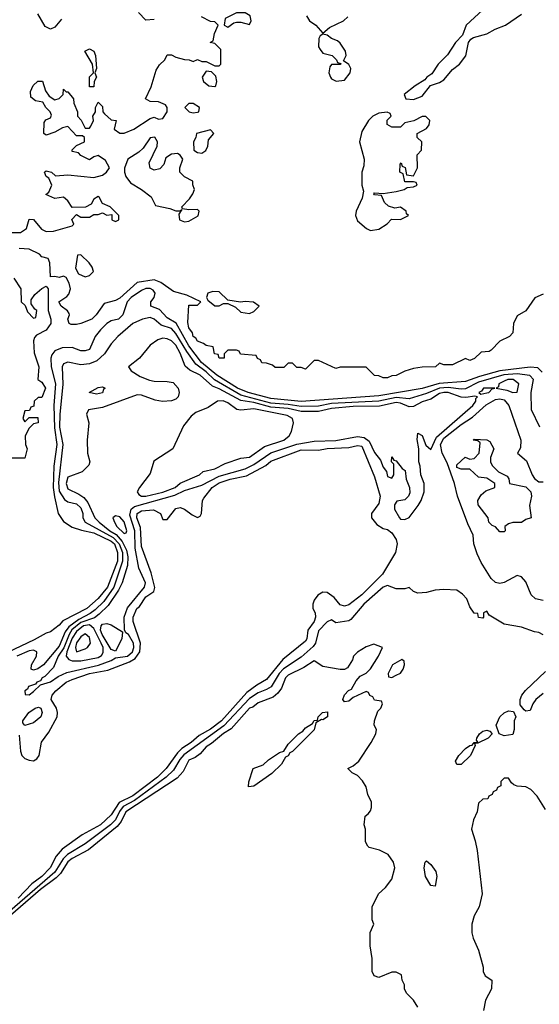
# Model space of a CAD drawing. Header units: inches. Extents: x 2348341 to 2479810, y 460419 to 613669.
# Tile 439 of 656: x 2406787 to 2409192, y 541479 to 546036. Entities that reach past the tile are written whole.
import ezdxf

# ---------------------------------------------------------------- set-up
doc = ezdxf.new("R2010")
doc.units = ezdxf.units.IN
doc.header["$MEASUREMENT"] = 0
doc.layers.add('C4504', color=7, linetype='Continuous')

msp = doc.modelspace()

# ---------------------------------------------------------------- linework, layer by layer
at = {"layer": 'C4504', "color": 2}
for points, elevation in [([(2406980.9, 546039.1), (2406950, 546001.2), (2406930, 545991.6), (2406904.7, 546004.7), (2406870, 546063.6)], 26), ([(2407410, 546037), (2407370, 546033.2), (2407337.2, 546070)], 26), ([(2408950, 546099), (2408853.4, 546010), (2408835.9, 545964.1), (2408804, 545930), (2408767.1, 545872.9), (2408724.7, 545830), (2408694.8, 545785.2), (2408672, 545770), (2408662.8, 545757.2), (2408618, 545730), (2408566, 545690), (2408574, 545670), (2408610, 545666), (2408650, 545682), (2408688.7, 545731.3), (2408730, 545744.7), (2408750, 545758), (2408790, 545804.7), (2408822, 545830), (2408851.9, 545868.1), (2408864, 545930), (2408874.8, 545945.2), (2408886.8, 545953.2), (2408948.7, 545970), (2408987.2, 545992.8), (2409035.3, 546010), (2409110, 546061)], 26), ([(2406751.3, 545051.3), (2406790, 545051), (2406819, 545070), (2406830, 545112), (2406850, 545111.3), (2406887.1, 545067.1), (2406899.8, 545059.8), (2406910, 545056), (2406943.1, 545056.9), (2407030, 545082), (2407038, 545090), (2407028.4, 545111.6), (2407050, 545134), (2407070, 545122), (2407110, 545122), (2407130, 545134), (2407150, 545134), (2407170, 545142), (2407190, 545132), (2407214, 545134), (2407214, 545110), (2407230, 545102), (2407246, 545110), (2407246, 545130), (2407206, 545170), (2407170, 545186), (2407155.3, 545215.3), (2407150, 545218), (2407130, 545206), (2407118, 545182), (2407092, 545168), (2407030, 545166), (2407010, 545198), (2406990, 545215.3), (2406950, 545208.7), (2406907.3, 545227.3), (2406922, 545238), (2406935.3, 545270), (2406922, 545302), (2406908.7, 545310), (2406902, 545330), (2406910, 545336), (2406934, 545330), (2406952.7, 545312.7), (2407010, 545318), (2407130, 545306), (2407170, 545316), (2407188.7, 545330), (2407202, 545350), (2407184.7, 545384.7), (2407150, 545408), (2407130, 545402), (2407110, 545388), (2407070, 545408), (2407059, 545419), (2407030, 545426), (2407030, 545434), (2407050, 545454), (2407086, 545470), (2407086, 545490), (2407078, 545498), (2407050, 545498), (2407010, 545542), (2406984.5, 545535.5), (2406950, 545515.3), (2406910, 545502), (2406898, 545510), (2406900.4, 545559.6), (2406907.3, 545572.7), (2406930, 545582), (2406934.6, 545594.6), (2406928, 545610), (2406908, 545630), (2406894.6, 545654.6), (2406860.4, 545660.4), (2406838, 545678), (2406836.4, 545703.6), (2406849.1, 545730.9), (2406870, 545751.3), (2406891.6, 545751.6), (2406906, 545706), (2406922.8, 545682.8), (2406950, 545664.7), (2406970, 545671.3), (2406988.7, 545690), (2406990, 545714), (2407002, 545702), (2407010, 545702), (2407036, 545670), (2407038, 545650), (2407054, 545610), (2407054, 545590), (2407071.6, 545571.6), (2407090, 545534), (2407110, 545534), (2407116.4, 545543.6), (2407128, 545570), (2407126, 545590), (2407138, 545610), (2407138, 545630), (2407150, 545654), (2407170, 545634), (2407172, 545610), (2407179.6, 545599.6), (2407210, 545572), (2407234, 545570), (2407224.7, 545530), (2407250, 545511), (2407270, 545510.8), (2407315.3, 545530), (2407390, 545578), (2407410, 545584.7), (2407430, 545576), (2407450, 545578), (2407469, 545610), (2407468.7, 545630), (2407462, 545642), (2407430, 545655.3), (2407390, 545658), (2407368.7, 545670), (2407395.5, 545724.5), (2407418, 545802), (2407433.6, 545826.4), (2407458, 545850), (2407470, 545874), (2407490, 545874), (2407510, 545862), (2407550, 545851.3), (2407570.9, 545850.9), (2407590, 545842), (2407610, 545851.3), (2407630, 545842), (2407650, 545842), (2407690, 545822), (2407710, 545822), (2407718, 545830), (2407718, 545898), (2407690, 545926), (2407668, 545930), (2407682, 545938), (2407688.4, 545971.6), (2407706, 546010), (2407690, 546026), (2407670, 546028), (2407628, 546050)], 26), ([(2408113.8, 546053.8), (2408127.7, 546030), (2408158, 546010), (2408190, 545974), (2408220.9, 545999.1), (2408286, 546030), (2408306, 546050)], 26), ([(2409210, 544766), (2409171.6, 544748.4), (2409130, 544688), (2409090, 544666), (2409072, 544630), (2409070, 544586), (2409054, 544570), (2409010, 544548), (2408970, 544506), (2408959.6, 544500.4), (2408923.6, 544496.4), (2408892.7, 544467.3), (2408870, 544458), (2408850, 544468), (2408790, 544438), (2408750, 544438), (2408730, 544446), (2408711.1, 544428.9), (2408650, 544428), (2408610, 544422), (2408570, 544408.7), (2408530, 544388.7), (2408510, 544388), (2408490, 544378), (2408470, 544378), (2408450, 544388), (2408430, 544388.7), (2408390, 544428), (2408270, 544428), (2408250, 544422), (2408170, 544458), (2408150, 544458), (2408110, 544418), (2408090, 544426), (2408070, 544426), (2408050, 544446), (2408030, 544446), (2408010, 544426), (2407970, 544426), (2407956.4, 544436.4), (2407930, 544446), (2407907.3, 544447.3), (2407902, 544462), (2407887.3, 544467.3), (2407882, 544482), (2407808.4, 544488.4), (2407802, 544502), (2407790, 544506), (2407750, 544506), (2407734, 544490), (2407734, 544470), (2407710, 544468.7), (2407706, 544486), (2407688, 544490), (2407682, 544522), (2407650, 544528), (2407638, 544538), (2407610, 544548.7), (2407602, 544562), (2407590, 544569.2), (2407587.2, 544587.2), (2407569.6, 544610), (2407565.6, 544634.4), (2407570, 544714), (2407610, 544714), (2407626, 544730), (2407560.2, 544760.2), (2407498, 544778), (2407439.8, 544819.8), (2407410, 544832.3), (2407330, 544819.3), (2407250, 544747.8), (2407230, 544737), (2407177.5, 544722.5), (2407140.4, 544670), (2407120.7, 544650), (2407069.4, 544629.4), (2407050, 544624.5), (2407025.1, 544625.1), (2407015.3, 544630), (2407009.1, 544649.1), (2407018, 544670), (2407016.4, 544676.4), (2407008.7, 544688.7), (2406978, 544710), (2406968, 544730), (2407004.7, 544755.3), (2407014, 544766), (2407022, 544790), (2407016.4, 544816.4), (2407002, 544842), (2406990, 544848.7), (2406970, 544842), (2406950, 544848), (2406930, 544846), (2406926, 544910), (2406918, 544930), (2406890, 544938), (2406878, 544950), (2406830, 544974), (2406783.6, 544976.4)], 26), ([(2406759.8, 544839.8), (2406792, 544790), (2406794, 544730), (2406812.7, 544712.7), (2406823.6, 544683.6), (2406850, 544654), (2406862, 544658), (2406866, 544690), (2406856.4, 544696.4), (2406840.4, 544720.4), (2406840.4, 544739.6), (2406856.4, 544763.6), (2406890, 544791.3), (2406910, 544802), (2406918, 544790), (2406918, 544690), (2406931.3, 544650), (2406931, 544630), (2406910, 544599), (2406864.7, 544575.3), (2406855.3, 544564.7), (2406850.7, 544549.3), (2406853.7, 544493.7), (2406875.5, 544430), (2406871.3, 544371.3), (2406890, 544358), (2406906, 544330), (2406890, 544288), (2406872.7, 544287.3), (2406854, 544270), (2406852.7, 544247.3), (2406838, 544242), (2406832.7, 544227.3), (2406810, 544226), (2406802, 544190), (2406810, 544174), (2406830, 544194), (2406870, 544194), (2406872, 544170), (2406850, 544166), (2406830, 544146), (2406812, 544110), (2406814, 544070), (2406822, 544050), (2406810, 544006), (2406710, 544006)], 26), ([(2409204.8, 544404.8), (2409185.2, 544425.2), (2409150, 544428), (2409008.9, 544411.1), (2408914.9, 544385.1), (2408850, 544361.1), (2408728.2, 544351.8), (2408650, 544329.1), (2408450, 544295.7), (2408090, 544268.7), (2407950, 544282.4), (2407844.5, 544310), (2407794.7, 544330), (2407699.3, 544390), (2407629.1, 544449.1), (2407570, 544526.6), (2407511.1, 544631.1), (2407470, 544656.3), (2407434.2, 544694.2), (2407394, 544710), (2407394.5, 544730), (2407409.7, 544750), (2407414.5, 544770), (2407404.1, 544784.1), (2407390, 544792.3), (2407370, 544791.4), (2407350, 544782.3), (2407302.8, 544750), (2407284.9, 544730), (2407264, 544670), (2407244.7, 544650), (2407210, 544642), (2407190, 544629.6), (2407160.2, 544599.8), (2407136.4, 544570), (2407110, 544509.5), (2407090, 544502.7), (2407070, 544502.7), (2407030, 544519.3), (2406983.4, 544516.6), (2406950, 544503.7), (2406934.9, 544485.1), (2406930.3, 544469.7), (2406932.3, 544430), (2406951.8, 544350), (2406944.1, 544250), (2406947.6, 544147.6), (2406958, 544070), (2406945.4, 543970), (2406942.3, 543870), (2406947.2, 543827.2), (2406965.2, 543750), (2406990, 543713.1), (2407030, 543687.6), (2407072.7, 543672.7), (2407130, 543661.4), (2407210, 543623), (2407225.8, 543610), (2407240.1, 543570), (2407240.1, 543530), (2407194, 543410), (2407150, 543356.4), (2407097.4, 543310), (2406986.9, 543253.1), (2406970, 543233.2), (2406930, 543202), (2406910, 543197.2), (2406854.4, 543165.6), (2406730, 543107.2)], 30), ([(2409194.2, 544150), (2409156.5, 544230), (2409154.2, 544310), (2409164.7, 544370), (2409148.5, 544388.5), (2409090, 544396.7), (2409027.5, 544392.5), (2408910, 544358.7), (2408850, 544328.1), (2408830, 544325.2), (2408770, 544332.9), (2408730, 544330.4), (2408670, 544305.4), (2408590, 544281.2), (2408530, 544287.7), (2408450, 544270.5), (2408230, 544259.1), (2408170, 544246.6), (2408090, 544245.7), (2408030, 544255.3), (2407950, 544260.8), (2407810, 544298.5), (2407688.6, 544368.6), (2407650, 544406), (2407602, 544442), (2407560.3, 544500.3), (2407510, 544583.5), (2407490, 544607.1), (2407441.5, 544621.5), (2407410, 544649.6), (2407390, 544657.7), (2407354.8, 544650), (2407310, 544629.6), (2407241, 544570), (2407210, 544535.3), (2407179.3, 544490), (2407143.2, 544456.8), (2407110, 544442.4), (2407070, 544438), (2407008.9, 544451.1), (2406990, 544442.7), (2406983.1, 544430), (2406987.1, 544347.1), (2406972.9, 544210), (2406971.8, 544150), (2406986, 544070), (2406965.9, 543894.1), (2406970, 543853.4), (2406994.8, 543814.8), (2407010, 543804.9), (2407050, 543794.4), (2407070, 543776.5), (2407079.1, 543750), (2407079.5, 543730), (2407090.3, 543710), (2407219.5, 543639.5), (2407247.6, 543610), (2407262, 543570), (2407263.4, 543530), (2407222, 543410), (2407176.5, 543343.5), (2407135.4, 543304.6), (2407113, 543287), (2407060, 543260), (2407014.4, 543225.6), (2406997.4, 543202.6), (2406970, 543135.6), (2406896.9, 543050), (2406870, 543031.3), (2406850, 543024.7), (2406839.3, 543030), (2406841.3, 543050), (2406864.7, 543090), (2406866.6, 543110), (2406850, 543118.3), (2406830, 543114), (2406773, 543090)], 34), ([(2409210, 543347.8), (2409175.1, 543355.1), (2409153.8, 543373.8), (2409130, 543434), (2409110, 543457.2), (2409090, 543463.7), (2409030, 543431.5), (2409010, 543426.3), (2408990, 543431.5), (2408969.8, 543449.8), (2408923.1, 543523.1), (2408904, 543564), (2408889.8, 543609.8), (2408886.3, 543650), (2408862, 543702), (2408813.5, 543830), (2408800.3, 543890), (2408764.9, 543984.9), (2408742.3, 544030), (2408734.5, 544070), (2408750, 544098.9), (2408830, 544162.3), (2408883.1, 544196.9), (2408946, 544254), (2408990, 544277.4), (2409010, 544281.5), (2409030, 544276.5), (2409050.8, 544250.8), (2409107.4, 544090), (2409104.9, 544055.1), (2409091, 544030), (2409133.6, 543993.6), (2409158.5, 543930), (2409170, 543912.2), (2409190, 543897.4), (2409210, 543897.1)], 34), ([(2406784.1, 542724.1), (2406790.2, 542650.2), (2406796.4, 542630), (2406810, 542616.4), (2406830, 542608.2), (2406850, 542606), (2406865.4, 542614.6), (2406876.3, 542630), (2406888.3, 542691.7), (2406922.2, 542737.8), (2406960.9, 542810), (2406962, 542830), (2406957, 542850), (2406932.7, 542890), (2406937, 542910), (2406954, 542930), (2407001.6, 542970), (2407030, 542982.7), (2407110, 543010.1), (2407194.1, 543025.9), (2407295.7, 543064.3), (2407320.6, 543079.4), (2407343.1, 543110), (2407346.2, 543150), (2407312.3, 543250), (2407312.3, 543270), (2407329.7, 543310), (2407340.8, 543319.2), (2407370, 543364.9), (2407407.3, 543390), (2407412.1, 543407.9), (2407396.1, 543476.1), (2407350, 543597.2), (2407345.6, 543685.6), (2407329, 543730), (2407329.9, 543750.1), (2407350, 543762.4), (2407406.6, 543766.6), (2407438, 543750), (2407450, 543722), (2407470, 543722), (2407510, 543774), (2407530, 543778), (2407550, 543771), (2407584.5, 543744.5), (2407610, 543731.3), (2407622, 543738), (2407629.1, 543750.9), (2407633.2, 543810), (2407638.6, 543821.4), (2407678, 543870), (2407710, 543892.7), (2407761.2, 543910), (2407836, 543924), (2407926.8, 543973.2), (2407950, 543992.7), (2408090, 544044.9), (2408170, 544044), (2408210, 544051.9), (2408310, 544056.1), (2408350, 544064.9), (2408370, 544062.4), (2408430, 543920.7), (2408454.9, 543830), (2408450, 543796), (2408415.8, 543750), (2408415.8, 543730), (2408439.6, 543699.6), (2408470, 543680.4), (2408490, 543675.8), (2408510, 543661.6), (2408530, 543630.7), (2408534.3, 543610), (2408526.4, 543570), (2408466, 543470), (2408370, 543374.3), (2408310, 543328.3), (2408290, 543321.3), (2408270, 543327.6), (2408241.8, 543361.8), (2408210, 543384.2), (2408190, 543385.6), (2408167.4, 543372.6), (2408150.4, 543350), (2408143, 543330), (2408144, 543310), (2408154.6, 543290), (2408155.6, 543270), (2408150.3, 543250.3), (2408120.5, 543210), (2408115.3, 543170), (2408110, 543159.3), (2408005.1, 543074.9), (2407930, 542981.3), (2407884.2, 542955.8), (2407838, 542922), (2407720.8, 542790), (2407670, 542752.3), (2407617.8, 542722.2), (2407581.1, 542690), (2407538, 542662), (2407517.7, 542642.3), (2407464.6, 542570), (2407424.2, 542530), (2407310, 542443.4), (2407246.5, 542413.5), (2407210, 542355.1), (2407161.3, 542310), (2407076.4, 542263.6), (2406982.8, 542197.2), (2406955.6, 542164.4), (2406928.4, 542110), (2406888.7, 542070), (2406843.6, 542036.4), (2406779.7, 541970)], 34), ([(2409210, 543188.7), (2409190, 543199), (2409170, 543202), (2409110, 543224), (2409030, 543238), (2408960.2, 543280.2), (2408950, 543298), (2408934, 543290), (2408934, 543270), (2408930, 543266), (2408910, 543268.7), (2408907.3, 543287.3), (2408890, 543288.7), (2408870, 543318), (2408856, 543356), (2408837.2, 543377.2), (2408810, 543395.3), (2408750, 543399), (2408710, 543395.3), (2408670, 543384), (2408630, 543382), (2408609.1, 543389.1), (2408590, 543408), (2408570, 543402), (2408530, 543401.2), (2408490, 543417.2), (2408470, 543409.4), (2408380.4, 543330), (2408319.8, 543260.2), (2408310, 543254), (2408250, 543244), (2408230, 543258), (2408210, 543248.7), (2408170, 543206.6), (2408155.8, 543150), (2408145.2, 543134.8), (2408090, 543086), (2408008.6, 543031.4), (2407988.5, 543010), (2407951.3, 542948.7), (2407930, 542935.3), (2407890, 542919.8), (2407850, 542894.2), (2407731.8, 542768.2), (2407546.4, 542633.6), (2407528, 542612), (2407498, 542562), (2407465.4, 542530), (2407318.2, 542421.8), (2407266.5, 542393.5), (2407248.8, 542371.2), (2407230, 542333.1), (2407207.5, 542310), (2407090, 542221.6), (2407008.6, 542171.4), (2406988.7, 542151.3), (2406949.3, 542090), (2406670.7, 541849.3)], 38), ([(2408630, 541466), (2408610, 541498), (2408578, 541530), (2408568.7, 541550), (2408568.4, 541568.4), (2408558, 541590), (2408554.6, 541614.6), (2408530, 541628), (2408510, 541628), (2408450, 541602), (2408428, 541610), (2408418, 541630), (2408419, 541690), (2408409, 541750), (2408408.7, 541790), (2408408.7, 541811.3), (2408426, 541850), (2408418, 541870), (2408418, 541930), (2408448, 541990), (2408480.2, 542019.8), (2408510, 542058), (2408523.7, 542110), (2408516.6, 542136.6), (2408492.1, 542172.1), (2408452.5, 542192.5), (2408405.2, 542205.2), (2408398, 542210), (2408388, 542230), (2408388, 542290), (2408382, 542310), (2408386, 542350), (2408400.4, 542359.6), (2408410, 542374), (2408415.3, 542390), (2408414.6, 542414.6), (2408398, 542450), (2408390, 542486), (2408373.6, 542513.6), (2408350, 542538), (2408326, 542550), (2408306, 542570), (2408330, 542582), (2408356, 542604), (2408414, 542690), (2408435.3, 542730), (2408438, 542750), (2408428, 542770), (2408428.7, 542790), (2408444, 542836), (2408458, 542850), (2408466, 542870), (2408462, 542882), (2408430, 542886), (2408422, 542902), (2408407.3, 542907.3), (2408402, 542922), (2408390, 542926), (2408330, 542898), (2408310, 542882), (2408290, 542878), (2408282, 542890), (2408290, 542911.3), (2408309.4, 542930.6), (2408323.1, 542936.9), (2408344.7, 542975.3), (2408363.1, 542996.9), (2408390, 543012), (2408410, 543032), (2408448, 543090), (2408466, 543130), (2408426, 543146), (2408390, 543133.2), (2408350, 543108.7), (2408331.3, 543090), (2408326.8, 543073.2), (2408303.6, 543036.4), (2408291.1, 543028.9), (2408270, 543028), (2408190, 543042), (2408150, 543068.7), (2408102.3, 543037.7), (2408030, 543002.4), (2408017.6, 542990), (2407998, 542942), (2407981.7, 542918.3), (2407959.5, 542900.5), (2407890, 542873.3), (2407865.8, 542854.2), (2407850, 542849.4), (2407765.9, 542754.1), (2407730, 542732.1), (2407674.9, 542685.1), (2407650, 542671.1), (2407622.6, 542637.4), (2407599.2, 542620.8), (2407570, 542609), (2407543.4, 542556.6), (2407515.4, 542524.6), (2407278, 542370), (2407255.9, 542324.1), (2407238.6, 542301.4), (2407105.8, 542194.2), (2407030, 542153.5), (2407010, 542138), (2406976.1, 542083.9), (2406956, 542064), (2406883.5, 542010), (2406570, 541739.8)], 42), ([(2409210, 542918), (2409175.5, 542890), (2409162, 542870), (2409150, 542838), (2409130, 542835.3), (2409122, 542842), (2409104.1, 542864.1), (2409102.9, 542890), (2409111.6, 542910), (2409128.6, 542931.4), (2409221.6, 543018.4)], 38), ([(2409220.9, 542380.9), (2409182, 542442), (2409153.6, 542473.6), (2409130, 542485.2), (2409088.9, 542488.9), (2409074.6, 542494.6), (2409063.1, 542503.1), (2409050, 542526), (2409030, 542526), (2409014, 542510), (2409014, 542490), (2408998, 542482), (2408994, 542470), (2408978, 542462), (2408974, 542450), (2408958, 542442), (2408954, 542430), (2408930, 542428), (2408911.1, 542408.9), (2408904.7, 542370), (2408887.5, 542332.5), (2408878.8, 542290), (2408895.9, 542235.9), (2408904, 542190), (2408927.3, 541990), (2408914, 541930), (2408890, 541888), (2408880.5, 541850), (2408879.3, 541810), (2408885.5, 541785.5), (2408911.1, 541728.9), (2408932, 541650), (2408932, 541630), (2408942, 541610), (2408972, 541590), (2408971.3, 541550), (2408942.8, 541497.2), (2408934, 541450)], 42)]:
    msp.add_lwpolyline(points, dxfattribs=dict(at, elevation=elevation))
for points, elevation in [([(2407830, 546068), (2407790, 546068), (2407778, 546062), (2407738, 546042), (2407734, 546010), (2407750, 546002), (2407778, 546022), (2407790, 546024.7), (2407810, 546024.7), (2407850, 546014), (2407858, 546030), (2407854, 546054)], 26), ([(2408190, 545968.7), (2408178, 545962), (2408170.9, 545949.1), (2408170.7, 545910), (2408177.5, 545897.5), (2408190, 545881), (2408234, 545870), (2408254, 545850), (2408258, 545838), (2408274, 545834), (2408270, 545828), (2408230, 545828), (2408222, 545818), (2408218, 545790), (2408226, 545770), (2408230, 545762), (2408251.3, 545751.3), (2408290, 545756), (2408317.2, 545790), (2408319, 545810), (2408310, 545828), (2408286, 545846), (2408298, 545870), (2408295.3, 545890), (2408270, 545928), (2408258, 545938), (2408230, 545949), (2408210, 545964)], 26), ([(2407110, 545726), (2407110, 545772), (2407128, 545790), (2407124, 545830), (2407089, 545890), (2407110, 545901), (2407130, 545891), (2407138, 545870), (2407142, 545810), (2407134, 545790), (2407142, 545770), (2407132, 545750), (2407130, 545726)], 26), ([(2407650, 545798), (2407631.3, 545770), (2407638, 545750), (2407662, 545730), (2407690, 545726.8), (2407695.3, 545730), (2407699, 545750), (2407694, 545774), (2407675.3, 545795.3)], 26), ([(2407590, 545648.7), (2407570, 545648), (2407552, 545630), (2407572, 545610), (2407590, 545604.9), (2407610, 545607.3), (2407615.3, 545610), (2407619, 545630)], 26), ([(2408487.3, 545607.3), (2408450, 545604), (2408421, 545590), (2408401, 545570), (2408370, 545518), (2408359.1, 545470), (2408381, 545390), (2408379.8, 545360.2), (2408371.3, 545330), (2408371.3, 545270), (2408378, 545242), (2408372, 545210), (2408344, 545150), (2408342, 545130), (2408350, 545104.7), (2408392, 545070), (2408410, 545061), (2408450, 545066.8), (2408488.4, 545091.6), (2408508, 545112), (2408550, 545111.3), (2408586, 545130), (2408578, 545138), (2408575.3, 545150), (2408550, 545169), (2408524, 545164), (2408493.6, 545173.6), (2408475.3, 545190), (2408462, 545222), (2408430, 545226), (2408426, 545230), (2408430, 545234), (2408470, 545232), (2408530, 545241), (2408566, 545250), (2408580.4, 545259.6), (2408610, 545262), (2408626, 545270), (2408622, 545282), (2408610, 545286), (2408570, 545286), (2408562, 545322), (2408546, 545330), (2408547.3, 545367.3), (2408552.7, 545372.7), (2408558, 545358), (2408571.6, 545351.6), (2408578, 545318), (2408610, 545314), (2408628, 545350), (2408626, 545410), (2408647.3, 545432.7), (2408648, 545470), (2408626, 545490), (2408626, 545510), (2408670, 545532), (2408682, 545550), (2408686, 545570), (2408667.3, 545587.3), (2408650, 545588), (2408611.6, 545568.4), (2408570, 545558), (2408550, 545538), (2408510, 545538), (2408488.4, 545551.6), (2408488.4, 545571.6), (2408506, 545590), (2408502, 545602)], 26), ([(2407670, 545526), (2407604.7, 545510), (2407602, 545490), (2407592, 545470), (2407592.7, 545432.7), (2407610, 545422), (2407630, 545418), (2407648, 545430), (2407658, 545450), (2407660.4, 545479.6), (2407686, 545510)], 26), ([(2407412.7, 545492.7), (2407390, 545489), (2407358, 545442), (2407337.7, 545422.3), (2407286.8, 545390), (2407271.6, 545348.4), (2407271.3, 545330), (2407278, 545310), (2407300.4, 545280.4), (2407350.4, 545250.4), (2407395.5, 545215.5), (2407416, 545176), (2407482, 545162), (2407510, 545151.3), (2407528, 545152), (2407538, 545158), (2407523.6, 545136.4), (2407526, 545110), (2407550, 545101), (2407570, 545102.8), (2407612.3, 545127.7), (2407618, 545150), (2407610, 545158), (2407570, 545155.3), (2407540.4, 545160.4), (2407538, 545170), (2407573.2, 545206.8), (2407588.7, 545230), (2407595.3, 545250), (2407588, 545272), (2407588, 545288), (2407549.3, 545309.3), (2407528.7, 545330), (2407528.7, 545350), (2407542, 545390), (2407529.1, 545409.1), (2407517.2, 545417.2), (2407490, 545414), (2407463, 545397), (2407453.7, 545366.3), (2407434.9, 545345.1), (2407410, 545339), (2407390, 545348.7), (2407386.8, 545373.2), (2407422.7, 545450), (2407425.2, 545470)], 26), ([(2407070, 544948), (2407054, 544946), (2407045.4, 544885.4), (2407059.6, 544859.6), (2407090, 544846), (2407110, 544852), (2407128, 544870), (2407122, 544890), (2407108.7, 544910)], 26), ([(2407681.4, 544778.6), (2407658, 544770), (2407651.3, 544750), (2407658, 544738), (2407690, 544712), (2407710, 544712), (2407730, 544722), (2407750, 544722), (2407785.4, 544705.4), (2407810, 544682), (2407850, 544676), (2407870, 544684.7), (2407895.3, 544710), (2407869.1, 544729.1), (2407830, 544732.3), (2407808.4, 544728.4), (2407750, 544738), (2407710, 544776)], 26), ([(2407450, 544562), (2407426.2, 544553.8), (2407390, 544529.2), (2407342, 544470), (2407290.8, 544430), (2407302.8, 544410), (2407344.8, 544384.8), (2407387.5, 544367.5), (2407410, 544362.3), (2407470, 544362), (2407496.7, 544356.7), (2407521.1, 544330), (2407525.2, 544310), (2407519.6, 544290), (2407510, 544279.7), (2407490, 544272.1), (2407448.3, 544268.3), (2407414.5, 544274.5), (2407350, 544298), (2407330, 544299.5), (2407170, 544240.7), (2407104.7, 544230), (2407096, 544210), (2407107.3, 544170), (2407098.8, 544090), (2407101, 544030), (2407111.3, 543990), (2407106.4, 543973.6), (2407076.3, 543943.7), (2407010, 543919), (2407002, 543890), (2407010, 543863.8), (2407060.3, 543840.3), (2407084, 543824), (2407101.6, 543801.6), (2407135.3, 543730), (2407154.6, 543710), (2407204.7, 543670), (2407233.2, 543653.2), (2407261.1, 543621.1), (2407281.2, 543581.2), (2407287.1, 543550), (2407285.1, 543510), (2407261.6, 543430), (2407244.1, 543395.9), (2407195.8, 543324.2), (2407155.4, 543284.6), (2407132.5, 543267.5), (2407070, 543245.3), (2407028.7, 543211.3), (2407015.1, 543190), (2406991.1, 543128.9), (2406965.2, 543090), (2406942.5, 543037.5), (2406903.4, 542996.6), (2406891, 542990), (2406883.5, 542976.5), (2406866, 542970), (2406859.8, 542960.2), (2406828, 542950), (2406822.5, 542937.5), (2406811.3, 542930), (2406812.7, 542912.7), (2406830, 542911.3), (2406850, 542926.8), (2406883.1, 542956.9), (2406930, 542970.7), (2406964.4, 542995.6), (2407005, 543015), (2407152.1, 543047.9), (2407209.6, 543070), (2407230, 543082.6), (2407285.1, 543090), (2407308.8, 543110), (2407315, 543130), (2407313.6, 543150), (2407290, 543189.6), (2407277.6, 543197.6), (2407272.2, 543212.2), (2407270.7, 543270), (2407286.2, 543313.8), (2407365.1, 543410), (2407368.5, 543430), (2407338, 543498), (2407320.7, 543590), (2407319.9, 543670), (2407296.9, 543743.1), (2407302.8, 543770), (2407317.6, 543782.4), (2407505.5, 543834.5), (2407550, 543857.4), (2407630, 543882), (2407710, 543922.8), (2407830, 543957.6), (2407870, 543977.6), (2407949.4, 544030.6), (2408070, 544071.8), (2408150, 544084.9), (2408250, 544088.4), (2408350, 544106.7), (2408381.5, 544101.5), (2408404.6, 544084.6), (2408430, 544033.4), (2408457.5, 543997.5), (2408470, 543964.7), (2408484.5, 543944.5), (2408490, 543922), (2408510, 543914), (2408518, 543930), (2408518, 543978), (2408508, 543990), (2408510, 544012), (2408518, 543998), (2408530, 543994), (2408558, 543958), (2408571, 543950), (2408576, 543910), (2408590.8, 543870), (2408593.2, 543846.8), (2408586, 543830), (2408570, 543814), (2408532, 543808), (2408522, 543790), (2408522, 543770), (2408544.7, 543730), (2408550, 543724.7), (2408570, 543722), (2408590, 543732), (2408631.9, 543788.1), (2408646, 543810), (2408659.3, 543850), (2408659.3, 543890), (2408644, 543930), (2408641.2, 543970), (2408635.1, 543990), (2408634, 544050), (2408626.8, 544093.2), (2408630, 544122), (2408650, 544111), (2408667.3, 544067.3), (2408690, 544046), (2408715.8, 544104.2), (2408883.7, 544250), (2408898, 544270), (2408898, 544282), (2408906, 544290), (2408894, 544294), (2408852.7, 544287.3), (2408830.5, 544289.5), (2408770, 544309.8), (2408750, 544311), (2408730, 544306), (2408690, 544279.3), (2408650, 544267.3), (2408610, 544245.4), (2408590, 544244.4), (2408550, 544260.7), (2408530, 544263.5), (2408452.6, 544247.4), (2408330, 544246.1), (2408230, 544236.9), (2408170, 544221.8), (2408090, 544222.7), (2408030, 544235.8), (2407950, 544242.3), (2407870, 544264.5), (2407810, 544273.7), (2407710, 544327.8), (2407679.6, 544339.6), (2407622.9, 544390), (2407574.5, 544414.5), (2407553, 544433), (2407530, 544492), (2407510, 544529.4), (2407490, 544549.6), (2407470, 544559.6)], 38), ([(2407142, 544302), (2407109, 544310), (2407150, 544333.4), (2407170, 544336), (2407182, 544330), (2407175.3, 544324.7), (2407170, 544309.6)], 34), ([(2408986, 544330), (2408934, 544330), (2408924, 544316), (2408912, 544310), (2408922, 544302), (2408950, 544308.2), (2408958, 544310), (2408973.2, 544326.8)], 38), ([(2409070.5, 544370.5), (2409046, 544370), (2409030, 544363.6), (2409005.5, 544350), (2409002.8, 544337.2), (2408992, 544330), (2409042, 544322), (2409070, 544310.8), (2409090, 544312), (2409097.6, 544350)], 38), ([(2407728.4, 544271.6), (2407702, 544270), (2407658.5, 544241.5), (2407602.5, 544217.5), (2407579.8, 544200.2), (2407544.5, 544155.5), (2407496, 544050), (2407407.7, 543992.3), (2407390, 543935.3), (2407341, 543870), (2407330.8, 543850), (2407338, 543838), (2407350, 543830.8), (2407370.4, 543830.4), (2407450, 543849.4), (2407506.6, 543870), (2407529.7, 543890.3), (2407619, 543930), (2407635.5, 543944.5), (2407690, 543957.3), (2407738, 543982), (2407810, 544006), (2407850, 544011), (2407919.6, 544060.4), (2408009.2, 544090), (2408034, 544110), (2408045.2, 544130), (2408054, 544170), (2408049.2, 544190), (2408024.4, 544204.4), (2407870, 544235.3), (2407810, 544229), (2407791.4, 544231.4), (2407750, 544262.7)], 42), ([(2409010, 543666), (2408990, 543688), (2408974.6, 543694.6), (2408958, 543710), (2408955.3, 543730), (2408908.7, 543790), (2408908, 543810), (2408923.1, 543836.9), (2408944.7, 543855.3), (2408986, 543870), (2408986, 543890), (2408950, 543914), (2408910, 543918), (2408870, 543955.3), (2408830, 543955.3), (2408810, 543964), (2408810, 543976), (2408849.4, 544010.6), (2408870, 544002), (2408890, 544004.7), (2408914, 544030), (2408918, 544078), (2408907.3, 544087.3), (2408886, 544090), (2408890, 544094), (2408950, 544092), (2408963.6, 544083.6), (2408981, 544050), (2408966.8, 544010), (2408966.8, 543990), (2408973.2, 543973.2), (2409004, 543944), (2409043.6, 543923.6), (2409051.6, 543911.6), (2409054, 543890), (2409130, 543873.4), (2409153, 543850), (2409155.5, 543830), (2409146.8, 543786.8), (2409154, 543730), (2409130, 543722), (2409110, 543708), (2409070, 543708), (2409050, 543702), (2409032, 543690), (2409034, 543670), (2409030, 543666)], 30), ([(2407230, 543739), (2407218, 543730), (2407224.9, 543710), (2407237.1, 543690), (2407270, 543658), (2407279.1, 543660.9), (2407282, 543670), (2407270, 543712.3), (2407250, 543735.3)], 42), ([(2407110, 543235), (2407082.7, 543230), (2407050, 543203.7), (2407030, 543173.5), (2407004.3, 543110), (2407002.2, 543090), (2407013.9, 543073.9), (2407030, 543067.7), (2407070, 543068), (2407150, 543084), (2407166.2, 543093.8), (2407173.2, 543106.8), (2407172.9, 543130), (2407164.6, 543150), (2407130, 543218)], 42), ([(2407230, 543113.3), (2407210, 543121.3), (2407167.9, 543190), (2407161.3, 543210), (2407163.5, 543230), (2407170, 543237.7), (2407190, 543241.6), (2407210, 543235.5), (2407262, 543202), (2407260.2, 543170)], 38), ([(2407090, 543192.8), (2407070, 543179.6), (2407050, 543151.6), (2407044.4, 543130), (2407050, 543110.8), (2407090, 543124.4), (2407101.2, 543130), (2407114, 543150), (2407110, 543176)], 46), ([(2408555.3, 543075.3), (2408512, 543050), (2408492, 543010), (2408494, 542994), (2408510, 542992), (2408530, 543002), (2408550, 543012), (2408562, 543030), (2408568, 543050), (2408567.3, 543067.3)], 42), ([(2406810, 542769.3), (2406801.2, 542781.2), (2406801.2, 542790), (2406829.7, 542830), (2406859, 542850), (2406874.2, 542854.2), (2406884.7, 542850), (2406890.6, 542830), (2406884, 542810), (2406850, 542782)], 34), ([(2408190, 542795.3), (2408183.6, 542796.4), (2408158, 542782), (2408150, 542749), (2408050, 542648.7), (2408038, 542642), (2408030, 542628.7), (2408018, 542622), (2407998, 542590), (2407953.7, 542546.3), (2407870, 542488), (2407846, 542486), (2407848, 542508), (2407868, 542570), (2407913.6, 542586.4), (2407938, 542610), (2407990, 542644.7), (2408009, 542651), (2408030, 542682), (2408078, 542730), (2408097.2, 542742.8), (2408110, 542758), (2408142, 542778), (2408150, 542792), (2408166, 542794), (2408168, 542810), (2408188, 542830), (2408212, 542832), (2408211.3, 542810)], 42), ([(2409030, 542722), (2409006, 542730), (2408993.2, 542770), (2409009.6, 542810), (2409030, 542828), (2409050, 542837.1), (2409073.4, 542833.4), (2409082.8, 542810), (2409076, 542790), (2409076, 542750), (2409070, 542728)], 38), ([(2408810, 542588.7), (2408804.8, 542604.8), (2408819.3, 542630), (2408850, 542662), (2408870, 542676.3), (2408882, 542678), (2408890, 542690.8), (2408907.3, 542692.7), (2408902, 542702), (2408903.7, 542710), (2408915.1, 542730), (2408930, 542743), (2408950, 542747.3), (2408962.8, 542742.8), (2408974, 542730), (2408956, 542710), (2408908, 542688), (2408892, 542688), (2408896, 542676), (2408874, 542630), (2408830, 542588.7)], 38), ([(2408710, 542026), (2408690, 542029), (2408665.6, 542070), (2408659.3, 542110), (2408664, 542136), (2408670, 542142), (2408690, 542126), (2408713, 542093), (2408718, 542070)], 38)]:
    msp.add_lwpolyline(points, close=True, dxfattribs=dict(at, elevation=elevation))

doc.saveas('drawing.dxf')
